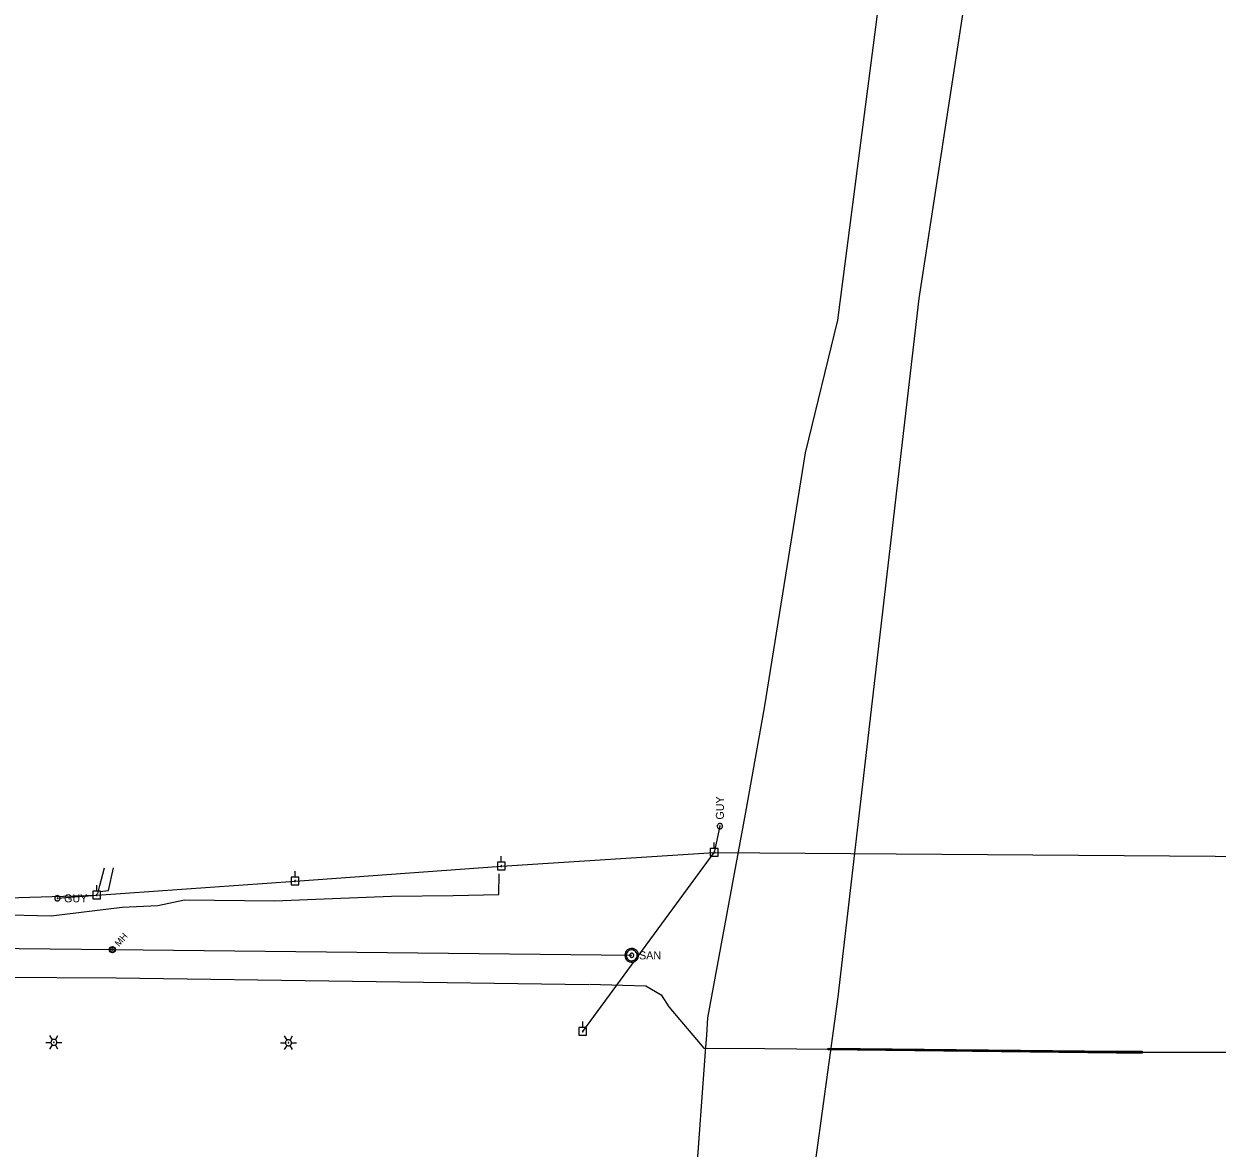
# Model space of a CAD drawing. Extents: x 600849 to 606371, y 330010 to 403088.
# Drawn here: x 602298 to 602872, y 360735 to 361277 of the extents above; entities that cross this region are included whole.
import ezdxf

# ---------------------------------------------------------------- set-up
doc = ezdxf.new("R2010")
doc.units = 0
for name, color, linetype in [('E_FTMS_Conduit', 7, 'Continuous'), ('E_LTG', 7, 'Continuous'), ('E_UTL_E_UG', 7, 'Continuous'), ('E_UTL_EGuyWire', 7, 'Continuous'), ('E_UTL_EPowerPole', 7, 'Continuous'), ('E_UTL_FO_UG_QWEST', 7, 'Continuous'), ('E_UTL_G_UG', 7, 'Continuous'), ('E_UTL_Overhead', 7, 'Continuous'), ('E_UTL_SAN', 7, 'Continuous'), ('E_UTL_SAN_MH', 7, 'Continuous'), ('E_UTL_SAN_UG', 7, 'Continuous'), ('E_UTL_T_UG', 7, 'Continuous')]:
    doc.layers.add(name, color=color, linetype=linetype)

msp = doc.modelspace()

# ---------------------------------------------------------------- linework, layer by layer
at = {"layer": 'E_FTMS_Conduit'}
msp.add_lwpolyline([(602326.68, 358341.43), (602346.21, 358388.56), (602399.45, 358703.83), (602430.22, 358921.71), (602437.54, 358999.17), (602477.25, 359283.96), (602515.12, 359574.7), (602554.05, 359856.32), (602577.27, 360093.21), (602578.68, 360097.88), (602645.76, 360520.72), (602677.67, 360721.57), (602689.58, 360808.32), (602728.56, 361144.49), (602773.44, 361436.86)], dxfattribs=at)
at = {"layer": 'E_LTG'}
for points in [[(602311.4, 360787.59), (602310.21, 360789.65)], [(602312.83, 360787.59), (602314.02, 360789.65)], [(602424.3, 360787.38), (602423.11, 360789.44)], [(602425.73, 360787.38), (602426.92, 360789.44)], [(602308.3, 360786.35), (602310.68, 360786.35)], [(602310.21, 360783.05), (602311.4, 360785.11)], [(602313.54, 360786.35), (602313.52, 360786.62), (602313.44, 360786.88), (602313.32, 360787.12), (602313.15, 360787.34), (602312.94, 360787.51), (602312.71, 360787.65), (602312.45, 360787.74), (602312.18, 360787.78), (602311.91, 360787.76), (602311.65, 360787.7), (602311.4, 360787.59), (602311.18, 360787.43), (602310.99, 360787.23), (602310.84, 360787), (602310.74, 360786.75), (602310.69, 360786.49), (602310.69, 360786.21), (602310.74, 360785.95), (602310.84, 360785.69), (602310.99, 360785.47), (602311.18, 360785.27), (602311.4, 360785.11), (602311.65, 360785), (602311.91, 360784.93), (602312.18, 360784.92), (602312.45, 360784.96), (602312.71, 360785.05), (602312.94, 360785.19), (602313.15, 360785.36), (602313.32, 360785.58), (602313.44, 360785.82), (602313.52, 360786.08), (602313.54, 360786.35)], [(602313.54, 360786.35), (602313.52, 360786.62), (602313.44, 360786.88), (602313.32, 360787.12), (602313.15, 360787.34), (602312.94, 360787.51), (602312.71, 360787.65), (602312.45, 360787.74), (602312.18, 360787.78), (602311.91, 360787.76), (602311.65, 360787.7), (602311.4, 360787.59), (602311.18, 360787.43), (602310.99, 360787.23), (602310.84, 360787), (602310.74, 360786.75), (602310.69, 360786.49), (602310.69, 360786.21), (602310.74, 360785.95), (602310.84, 360785.69), (602310.99, 360785.47), (602311.18, 360785.27), (602311.4, 360785.11), (602311.65, 360785), (602311.91, 360784.93), (602312.18, 360784.92), (602312.45, 360784.96), (602312.71, 360785.05), (602312.94, 360785.19), (602313.15, 360785.36), (602313.32, 360785.58), (602313.44, 360785.82), (602313.52, 360786.08), (602313.54, 360786.35)], [(602313.54, 360786.35), (602313.52, 360786.62), (602313.44, 360786.88), (602313.32, 360787.12), (602313.15, 360787.34), (602312.94, 360787.51), (602312.71, 360787.65), (602312.45, 360787.74), (602312.18, 360787.78), (602311.91, 360787.76), (602311.65, 360787.7), (602311.4, 360787.59), (602311.18, 360787.43), (602310.99, 360787.23), (602310.84, 360787), (602310.74, 360786.75), (602310.69, 360786.49), (602310.69, 360786.21), (602310.74, 360785.95), (602310.84, 360785.69), (602310.99, 360785.47), (602311.18, 360785.27), (602311.4, 360785.11), (602311.65, 360785), (602311.91, 360784.93), (602312.18, 360784.92), (602312.45, 360784.96), (602312.71, 360785.05), (602312.94, 360785.19), (602313.15, 360785.36), (602313.32, 360785.58), (602313.44, 360785.82), (602313.52, 360786.08), (602313.54, 360786.35)], [(602312.23, 360786.35), (602312.23, 360786.37), (602312.22, 360786.39), (602312.21, 360786.41), (602312.2, 360786.43), (602312.18, 360786.45), (602312.16, 360786.46), (602312.14, 360786.47), (602312.12, 360786.47), (602312.1, 360786.47), (602312.07, 360786.46), (602312.05, 360786.45), (602312.04, 360786.44), (602312.02, 360786.42), (602312.01, 360786.4), (602312, 360786.38), (602311.99, 360786.36), (602311.99, 360786.34), (602312, 360786.32), (602312.01, 360786.29), (602312.02, 360786.28), (602312.04, 360786.26), (602312.05, 360786.25), (602312.07, 360786.24), (602312.1, 360786.23), (602312.12, 360786.23), (602312.14, 360786.23), (602312.16, 360786.24), (602312.18, 360786.25), (602312.2, 360786.27), (602312.21, 360786.29), (602312.22, 360786.31), (602312.23, 360786.33), (602312.23, 360786.35)], [(602314.02, 360783.05), (602312.83, 360785.11)], [(602313.54, 360786.35), (602315.92, 360786.35)], [(602421.2, 360786.14), (602423.58, 360786.14)], [(602423.11, 360782.84), (602424.3, 360784.9)], [(602426.44, 360786.14), (602426.42, 360786.41), (602426.34, 360786.67), (602426.21, 360786.91), (602426.05, 360787.13), (602425.84, 360787.31), (602425.61, 360787.44), (602425.35, 360787.53), (602425.08, 360787.57), (602424.81, 360787.56), (602424.54, 360787.49), (602424.3, 360787.38), (602424.08, 360787.22), (602423.89, 360787.02), (602423.74, 360786.8), (602423.64, 360786.54), (602423.59, 360786.28), (602423.59, 360786.01), (602423.64, 360785.74), (602423.74, 360785.49), (602423.89, 360785.26), (602424.08, 360785.06), (602424.3, 360784.9), (602424.54, 360784.79), (602424.81, 360784.73), (602425.08, 360784.71), (602425.35, 360784.75), (602425.61, 360784.84), (602425.84, 360784.98), (602426.05, 360785.16), (602426.21, 360785.37), (602426.34, 360785.61), (602426.42, 360785.87), (602426.44, 360786.14)], [(602426.44, 360786.14), (602426.42, 360786.41), (602426.34, 360786.67), (602426.21, 360786.91), (602426.05, 360787.13), (602425.84, 360787.31), (602425.61, 360787.44), (602425.35, 360787.53), (602425.08, 360787.57), (602424.81, 360787.56), (602424.54, 360787.49), (602424.3, 360787.38), (602424.08, 360787.22), (602423.89, 360787.02), (602423.74, 360786.8), (602423.64, 360786.54), (602423.59, 360786.28), (602423.59, 360786.01), (602423.64, 360785.74), (602423.74, 360785.49), (602423.89, 360785.26), (602424.08, 360785.06), (602424.3, 360784.9), (602424.54, 360784.79), (602424.81, 360784.73), (602425.08, 360784.71), (602425.35, 360784.75), (602425.61, 360784.84), (602425.84, 360784.98), (602426.05, 360785.16), (602426.21, 360785.37), (602426.34, 360785.61), (602426.42, 360785.87), (602426.44, 360786.14)], [(602426.44, 360786.14), (602426.42, 360786.41), (602426.34, 360786.67), (602426.21, 360786.91), (602426.05, 360787.13), (602425.84, 360787.31), (602425.61, 360787.44), (602425.35, 360787.53), (602425.08, 360787.57), (602424.81, 360787.56), (602424.54, 360787.49), (602424.3, 360787.38), (602424.08, 360787.22), (602423.89, 360787.02), (602423.74, 360786.8), (602423.64, 360786.54), (602423.59, 360786.28), (602423.59, 360786.01), (602423.64, 360785.74), (602423.74, 360785.49), (602423.89, 360785.26), (602424.08, 360785.06), (602424.3, 360784.9), (602424.54, 360784.79), (602424.81, 360784.73), (602425.08, 360784.71), (602425.35, 360784.75), (602425.61, 360784.84), (602425.84, 360784.98), (602426.05, 360785.16), (602426.21, 360785.37), (602426.34, 360785.61), (602426.42, 360785.87), (602426.44, 360786.14)], [(602425.13, 360786.14), (602425.13, 360786.16), (602425.12, 360786.19), (602425.11, 360786.21), (602425.1, 360786.22), (602425.08, 360786.24), (602425.06, 360786.25), (602425.04, 360786.26), (602425.02, 360786.26), (602425, 360786.26), (602424.97, 360786.25), (602424.95, 360786.24), (602424.93, 360786.23), (602424.92, 360786.22), (602424.91, 360786.2), (602424.9, 360786.17), (602424.89, 360786.15), (602424.89, 360786.13), (602424.9, 360786.11), (602424.91, 360786.09), (602424.92, 360786.07), (602424.93, 360786.05), (602424.95, 360786.04), (602424.97, 360786.03), (602425, 360786.02), (602425.02, 360786.02), (602425.04, 360786.03), (602425.06, 360786.03), (602425.08, 360786.04), (602425.1, 360786.06), (602425.11, 360786.08), (602425.12, 360786.1), (602425.13, 360786.12), (602425.13, 360786.14)], [(602426.92, 360782.84), (602425.73, 360784.9)], [(602426.44, 360786.14), (602428.82, 360786.14)]]:
    msp.add_lwpolyline(points, dxfattribs=at)
at = {"layer": 'E_UTL_E_UG'}
for points in [[(602333.32, 360858.08), (602334.28, 360861.88), (602336.42, 360870.44)], [(602105.54, 360843.68), (602129.53, 360845.74), (602175.71, 360847.66), (602197.56, 360847.81), (602231.78, 360849.13), (602258.38, 360848.59), (602310.79, 360847.26), (602344.94, 360851.5), (602362.16, 360852.22), (602374.89, 360854.99), (602418.33, 360854.54), (602446.23, 360855.53), (602474.54, 360856.65), (602504.29, 360857.06), (602526.22, 360857.55), (602526.36, 360867.54)]]:
    msp.add_lwpolyline(points, dxfattribs=at)
at = {"layer": 'E_UTL_EGuyWire'}
for p, q in [((602632.59, 360890.39), (602629.86, 360877.82)), ((602313.81, 360855.69), (602332.74, 360857.28))]:
    msp.add_line(p, q, dxfattribs=at)
for points in [[(602632.59, 360891.67), (602632.35, 360891.65), (602632.12, 360891.58), (602631.9, 360891.47), (602631.71, 360891.32), (602631.55, 360891.13), (602631.43, 360890.92), (602631.35, 360890.69), (602631.31, 360890.45), (602631.32, 360890.21), (602631.38, 360889.97), (602631.48, 360889.75), (602631.62, 360889.55), (602631.8, 360889.38), (602632.01, 360889.25), (602632.23, 360889.16), (602632.47, 360889.11), (602632.72, 360889.11), (602632.96, 360889.16), (602633.18, 360889.25), (602633.39, 360889.38), (602633.56, 360889.55), (602633.71, 360889.75), (602633.81, 360889.97), (602633.87, 360890.21), (602633.88, 360890.45), (602633.84, 360890.69), (602633.76, 360890.92), (602633.64, 360891.13), (602633.48, 360891.32), (602633.29, 360891.47), (602633.07, 360891.58), (602632.84, 360891.65), (602632.59, 360891.67)], [(602632.59, 360890.55), (602632.56, 360890.55), (602632.54, 360890.54), (602632.51, 360890.52), (602632.48, 360890.5), (602632.46, 360890.48), (602632.45, 360890.45), (602632.44, 360890.43), (602632.43, 360890.4), (602632.44, 360890.37), (602632.44, 360890.34), (602632.46, 360890.31), (602632.47, 360890.28), (602632.5, 360890.26), (602632.52, 360890.25), (602632.55, 360890.23), (602632.58, 360890.23), (602632.61, 360890.23), (602632.64, 360890.23), (602632.67, 360890.25), (602632.69, 360890.26), (602632.72, 360890.28), (602632.73, 360890.31), (602632.75, 360890.34), (602632.75, 360890.37), (602632.75, 360890.4), (602632.75, 360890.43), (602632.74, 360890.45), (602632.73, 360890.48), (602632.71, 360890.5), (602632.68, 360890.52), (602632.65, 360890.54), (602632.63, 360890.55), (602632.59, 360890.55)], [(602315.09, 360855.69), (602315.07, 360855.93), (602315, 360856.17), (602314.88, 360856.38), (602314.73, 360856.57), (602314.55, 360856.73), (602314.34, 360856.86), (602314.11, 360856.94), (602313.87, 360856.97), (602313.62, 360856.96), (602313.39, 360856.9), (602313.16, 360856.8), (602312.96, 360856.66), (602312.8, 360856.48), (602312.66, 360856.28), (602312.57, 360856.05), (602312.53, 360855.81), (602312.53, 360855.57), (602312.57, 360855.33), (602312.66, 360855.1), (602312.8, 360854.89), (602312.96, 360854.72), (602313.16, 360854.58), (602313.39, 360854.48), (602313.62, 360854.42), (602313.87, 360854.41), (602314.11, 360854.44), (602314.34, 360854.52), (602314.55, 360854.64), (602314.73, 360854.8), (602314.88, 360854.99), (602315, 360855.21), (602315.07, 360855.45), (602315.09, 360855.69)], [(602313.97, 360855.69), (602313.96, 360855.72), (602313.95, 360855.75), (602313.94, 360855.78), (602313.92, 360855.8), (602313.9, 360855.82), (602313.87, 360855.83), (602313.84, 360855.84), (602313.81, 360855.85), (602313.78, 360855.85), (602313.75, 360855.84), (602313.73, 360855.83), (602313.7, 360855.81), (602313.68, 360855.79), (602313.66, 360855.76), (602313.65, 360855.73), (602313.65, 360855.7), (602313.65, 360855.67), (602313.65, 360855.64), (602313.66, 360855.61), (602313.68, 360855.59), (602313.7, 360855.57), (602313.73, 360855.55), (602313.75, 360855.54), (602313.78, 360855.53), (602313.81, 360855.53), (602313.84, 360855.53), (602313.87, 360855.54), (602313.9, 360855.56), (602313.92, 360855.58), (602313.94, 360855.6), (602313.95, 360855.63), (602313.96, 360855.66), (602313.97, 360855.69)]]:
    msp.add_lwpolyline(points, dxfattribs=at)
at = {"layer": 'E_UTL_EPowerPole'}
for points in [[(602629.83, 360879.66), (602629.83, 360882.57)], [(602527.4, 360873.06), (602527.4, 360875.97)], [(602631.68, 360879.66), (602627.99, 360879.66)], [(602627.99, 360879.66), (602627.99, 360875.97)], [(602627.99, 360875.97), (602631.68, 360875.97)], [(602630.1, 360877.82), (602630.1, 360877.86), (602630.09, 360877.91), (602630.07, 360877.95), (602630.04, 360877.98), (602630, 360878.01), (602629.96, 360878.04), (602629.92, 360878.05), (602629.88, 360878.06), (602629.83, 360878.05), (602629.79, 360878.04), (602629.75, 360878.02), (602629.71, 360878), (602629.68, 360877.97), (602629.65, 360877.93), (602629.64, 360877.89), (602629.63, 360877.84), (602629.63, 360877.8), (602629.64, 360877.75), (602629.65, 360877.71), (602629.68, 360877.67), (602629.71, 360877.64), (602629.75, 360877.61), (602629.79, 360877.59), (602629.83, 360877.58), (602629.88, 360877.58), (602629.92, 360877.59), (602629.96, 360877.6), (602630, 360877.62), (602630.04, 360877.65), (602630.07, 360877.69), (602630.09, 360877.73), (602630.1, 360877.77), (602630.1, 360877.82)], [(602631.68, 360875.97), (602631.68, 360879.66)], [(602529.25, 360873.06), (602525.56, 360873.06)], [(602525.56, 360873.06), (602525.56, 360869.37)], [(602525.56, 360869.37), (602529.25, 360869.37)], [(602527.67, 360871.22), (602527.67, 360871.26), (602527.66, 360871.31), (602527.64, 360871.35), (602527.61, 360871.38), (602527.57, 360871.41), (602527.53, 360871.44), (602527.49, 360871.45), (602527.45, 360871.46), (602527.4, 360871.45), (602527.36, 360871.44), (602527.32, 360871.42), (602527.28, 360871.4), (602527.25, 360871.37), (602527.22, 360871.33), (602527.21, 360871.29), (602527.2, 360871.24), (602527.2, 360871.2), (602527.21, 360871.15), (602527.22, 360871.11), (602527.25, 360871.07), (602527.28, 360871.04), (602527.32, 360871.01), (602527.36, 360870.99), (602527.4, 360870.98), (602527.45, 360870.98), (602527.49, 360870.99), (602527.53, 360871), (602527.57, 360871.02), (602527.61, 360871.05), (602527.64, 360871.09), (602527.66, 360871.13), (602527.67, 360871.17), (602527.67, 360871.22)], [(602529.25, 360869.37), (602529.25, 360873.06)], [(602430, 360865.84), (602426.31, 360865.84)], [(602426.31, 360865.84), (602426.31, 360862.15)], [(602428.42, 360864), (602428.42, 360864.04), (602428.41, 360864.09), (602428.39, 360864.13), (602428.36, 360864.16), (602428.32, 360864.19), (602428.28, 360864.22), (602428.24, 360864.23), (602428.2, 360864.24), (602428.15, 360864.23), (602428.11, 360864.22), (602428.07, 360864.2), (602428.03, 360864.18), (602428, 360864.15), (602427.97, 360864.11), (602427.96, 360864.07), (602427.95, 360864.02), (602427.95, 360863.98), (602427.96, 360863.93), (602427.97, 360863.89), (602428, 360863.85), (602428.03, 360863.82), (602428.07, 360863.79), (602428.11, 360863.77), (602428.15, 360863.76), (602428.2, 360863.76), (602428.24, 360863.77), (602428.28, 360863.78), (602428.32, 360863.8), (602428.36, 360863.83), (602428.39, 360863.87), (602428.41, 360863.91), (602428.42, 360863.95), (602428.42, 360864)], [(602428.15, 360865.84), (602428.15, 360868.75)], [(602430, 360862.15), (602430, 360865.84)], [(602334.55, 360859.12), (602330.86, 360859.12)], [(602330.86, 360859.12), (602330.86, 360855.43)], [(602332.7, 360859.12), (602332.7, 360862.03)], [(602334.55, 360855.43), (602334.55, 360859.12)], [(602426.31, 360862.15), (602430, 360862.15)], [(602330.86, 360855.43), (602334.55, 360855.43)], [(602332.97, 360857.28), (602332.97, 360857.32), (602332.96, 360857.37), (602332.94, 360857.41), (602332.91, 360857.44), (602332.87, 360857.47), (602332.83, 360857.5), (602332.79, 360857.51), (602332.75, 360857.52), (602332.7, 360857.51), (602332.66, 360857.5), (602332.62, 360857.48), (602332.58, 360857.46), (602332.55, 360857.43), (602332.52, 360857.39), (602332.51, 360857.35), (602332.5, 360857.3), (602332.5, 360857.26), (602332.51, 360857.21), (602332.52, 360857.17), (602332.55, 360857.13), (602332.58, 360857.1), (602332.62, 360857.07), (602332.66, 360857.05), (602332.7, 360857.04), (602332.75, 360857.04), (602332.79, 360857.05), (602332.83, 360857.06), (602332.87, 360857.08), (602332.91, 360857.11), (602332.94, 360857.15), (602332.96, 360857.19), (602332.97, 360857.23), (602332.97, 360857.28)], [(602566.59, 360793.47), (602566.59, 360796.38)], [(602568.44, 360793.47), (602564.75, 360793.47)], [(602564.75, 360793.47), (602564.75, 360789.78)], [(602564.75, 360789.78), (602568.44, 360789.78)], [(602566.86, 360791.63), (602566.86, 360791.67), (602566.85, 360791.72), (602566.83, 360791.76), (602566.8, 360791.79), (602566.76, 360791.82), (602566.72, 360791.85), (602566.68, 360791.86), (602566.64, 360791.87), (602566.59, 360791.86), (602566.55, 360791.85), (602566.51, 360791.83), (602566.47, 360791.81), (602566.44, 360791.78), (602566.41, 360791.74), (602566.4, 360791.7), (602566.39, 360791.65), (602566.39, 360791.61), (602566.4, 360791.56), (602566.41, 360791.52), (602566.44, 360791.48), (602566.47, 360791.45), (602566.51, 360791.42), (602566.55, 360791.4), (602566.59, 360791.39), (602566.64, 360791.39), (602566.68, 360791.4), (602566.72, 360791.41), (602566.76, 360791.43), (602566.8, 360791.46), (602566.83, 360791.5), (602566.85, 360791.54), (602566.86, 360791.58), (602566.86, 360791.63)], [(602568.44, 360789.78), (602568.44, 360793.47)]]:
    msp.add_lwpolyline(points, dxfattribs=at)
at = {"layer": 'E_UTL_FO_UG_QWEST'}
msp.add_lwpolyline([(602531.31, 359974.35), (602563.1, 360185.35), (602572.03, 360255.8), (602587.51, 360387.72), (602599.38, 360449.18), (602603.25, 360513.53), (602610.68, 360582.65), (602616.35, 360654.26), (602625.74, 360782.02), (602626.32, 360789.86), (602626.71, 360798.14), (602645.05, 360897.12), (602654.06, 360947.38), (602673.82, 361070.21), (602689.38, 361134), (602716, 361339.63)], dxfattribs=at)
at = {"layer": 'E_UTL_G_UG'}
for points in [[(601988.67, 360821.2), (602000.67, 360821.31), (602012.01, 360821.55), (602031.83, 360820.94), (602066.09, 360820.28), (602081.34, 360819.19), (602094.82, 360820.74), (602100.61, 360820.12), (602106.8, 360820.15), (602133.19, 360819.74), (602171.19, 360819.93), (602240.57, 360818.23), (602285.03, 360817.71), (602342.14, 360817.37), (602569.59, 360814.23)], [(602569.82, 360814.35), (602585.84, 360813.94), (602596.96, 360813.57), (602604.29, 360809.17), (602608.03, 360803.42), (602624.81, 360783.6), (602654.14, 360783.47), (602823.36, 360781.61), (602880.91, 360781.7)], [(602684.62, 360782.72), (602684.63, 360783.55), (602823.36, 360782.03), (602835.84, 360782.04), (602835.84, 360781.21), (602823.36, 360781.19), (602684.62, 360782.72), (602684.63, 360783.55)]]:
    msp.add_lwpolyline(points, dxfattribs=at)
at = {"layer": 'E_UTL_Overhead'}
for points in [[(601807.71, 360883.13), (601833.63, 360883.8), (602115.93, 360855.37), (602246.87, 360854.67), (602332.74, 360857.28), (602428.19, 360864), (602527.43, 360871.22), (602629.86, 360877.82), (602914.65, 360875.64), (603065.72, 360873.77), (603217.24, 360872.56), (603377.89, 360853.65), (603549.12, 360850.11), (603623.6, 360849.31), (603732.45, 360847.05)], [(602566.62, 360791.63), (602629.86, 360877.82)]]:
    msp.add_lwpolyline(points, dxfattribs=at)
at = {"layer": 'E_UTL_SAN'}
for points in [[(602593.45, 360828.25), (602593.39, 360828.87), (602593.21, 360829.48), (602592.92, 360830.03), (602592.53, 360830.53), (602592.06, 360830.94), (602591.52, 360831.25), (602590.92, 360831.46), (602590.3, 360831.55), (602589.68, 360831.52), (602589.07, 360831.37), (602588.5, 360831.11), (602587.99, 360830.74), (602587.55, 360830.29), (602587.21, 360829.76), (602586.98, 360829.18), (602586.86, 360828.56), (602586.86, 360827.94), (602586.98, 360827.32), (602587.21, 360826.74), (602587.55, 360826.21), (602587.99, 360825.76), (602588.5, 360825.39), (602589.07, 360825.13), (602589.68, 360824.98), (602590.3, 360824.95), (602590.92, 360825.04), (602591.52, 360825.25), (602592.06, 360825.56), (602592.53, 360825.97), (602592.92, 360826.47), (602593.21, 360827.02), (602593.39, 360827.62), (602593.45, 360828.25)], [(602592.79, 360828.25), (602592.74, 360828.75), (602592.6, 360829.23), (602592.37, 360829.68), (602592.06, 360830.07), (602591.68, 360830.4), (602591.24, 360830.65), (602590.77, 360830.82), (602590.27, 360830.89), (602589.77, 360830.86), (602589.28, 360830.74), (602588.83, 360830.54), (602588.42, 360830.24), (602588.07, 360829.88), (602587.8, 360829.46), (602587.61, 360828.99), (602587.52, 360828.5), (602587.52, 360828), (602587.61, 360827.51), (602587.8, 360827.04), (602588.07, 360826.62), (602588.42, 360826.25), (602588.83, 360825.96), (602589.28, 360825.75), (602589.77, 360825.64), (602590.27, 360825.61), (602590.77, 360825.68), (602591.24, 360825.85), (602591.68, 360826.1), (602592.06, 360826.43), (602592.37, 360826.82), (602592.6, 360827.27), (602592.74, 360827.75), (602592.79, 360828.25)], [(602591.14, 360828.25), (602591.12, 360828.44), (602591.07, 360828.62), (602590.98, 360828.78), (602590.86, 360828.93), (602590.72, 360829.06), (602590.56, 360829.15), (602590.38, 360829.21), (602590.19, 360829.24), (602590.01, 360829.23), (602589.82, 360829.19), (602589.65, 360829.11), (602589.5, 360829), (602589.37, 360828.86), (602589.27, 360828.7), (602589.2, 360828.53), (602589.16, 360828.34), (602589.16, 360828.16), (602589.2, 360827.97), (602589.27, 360827.8), (602589.37, 360827.64), (602589.5, 360827.5), (602589.65, 360827.39), (602589.82, 360827.31), (602590.01, 360827.27), (602590.19, 360827.26), (602590.38, 360827.29), (602590.56, 360827.35), (602590.72, 360827.44), (602590.86, 360827.57), (602590.98, 360827.71), (602591.07, 360827.88), (602591.12, 360828.06), (602591.14, 360828.25)]]:
    msp.add_lwpolyline(points, dxfattribs=at)
at = {"layer": 'E_UTL_SAN_MH'}
for radius in [1.5, 1.2, 0.45]:
    msp.add_circle((602340.27, 360831.01), radius, dxfattribs=at)
at = {"layer": 'E_UTL_SAN_UG'}
for points in [[(602085.49, 360833.82), (602340.27, 360831.01)], [(602340.27, 360831.01), (602590.17, 360828.25)]]:
    msp.add_lwpolyline(points, dxfattribs=at)
at = {"layer": 'E_UTL_T_UG'}
msp.add_lwpolyline([(602334.29, 360859), (602338.43, 360859.39), (602340.74, 360870.38)], dxfattribs=at)

# ---------------------------------------------------------------- texts
at = {"layer": 'E_UTL_EGuyWire'}
msp.add_text('GUY', height=3.85, rotation=90, dxfattribs=at).set_placement((602634.52, 360893.6))
msp.add_text('GUY', height=3.85, dxfattribs=at).set_placement((602317.01, 360853.76))
at = {"layer": 'E_UTL_SAN'}
msp.add_text('SAN', height=3.849, dxfattribs=at).set_placement((602593.71, 360826.3))
at = {"layer": 'E_UTL_SAN_MH'}
msp.add_text('MH', height=3.24, rotation=48.90348, dxfattribs=at).set_placement((602343.47, 360832.2))

doc.saveas('drawing.dxf')
